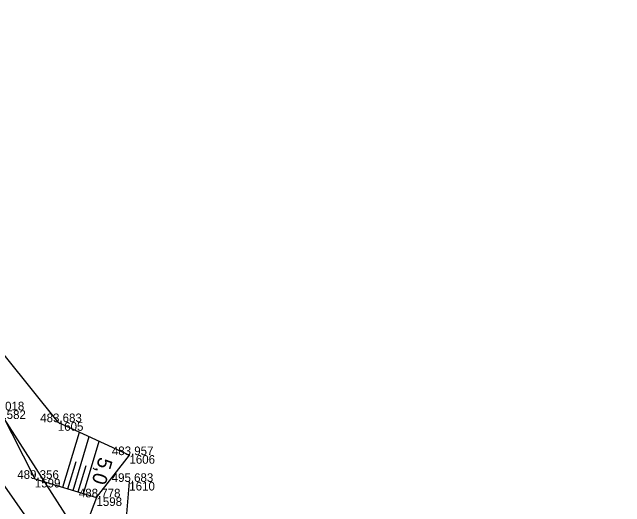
# Model space of a CAD drawing. Extents: x -1234191 to 23050, y -1290331 to -741191.
# Drawn here: x -864737.6 to -864652.2, y -1102304.4 to -1102235.4 of the extents above; entities that cross this region are included whole.
import ezdxf

# ---------------------------------------------------------------- set-up
doc = ezdxf.new("R2010")
doc.units = 0
for name, color, linetype in [('Vrstva 4', 7, 'Continuous'), ('Vrstva 48', 7, 'Continuous'), ('Vrstva 49', 7, 'Continuous'), ('Vrstva 53', 7, 'Continuous'), ('Vrstva 55', 7, 'Continuous'), ('Vrstva 60', 7, 'Continuous'), ('Vrstva 61', 7, 'Continuous')]:
    doc.layers.add(name, color=color, linetype=linetype)

msp = doc.modelspace()

# ---------------------------------------------------------------- linework, layer by layer
at = {"layer": 'Vrstva 4'}
msp.add_lwpolyline([(-864811.659, -1102103.928), (-864809.2, -1102127.726), (-864807.185, -1102141.585), (-864804.521, -1102155.069), (-864798.393, -1102179.226), (-864791.385, -1102202.501), (-864781.834, -1102225.919), (-864771.595, -1102248.289), (-864759.042, -1102270.014), (-864751.566, -1102282.006), (-864743.683, -1102294.392), (-864727.575, -1102317.399), (-864716.281, -1102333.467), (-864705.754, -1102349.304), (-864698.122, -1102361.085), (-864698.119, -1102362.22)], dxfattribs=at)
at = {"layer": 'Vrstva 48'}
for p, q in [((-864730.553, -1102301.647), (-864728.241, -1102293.956)), ((-864729.116, -1102302.079), (-864726.865, -1102294.589)), ((-864727.68, -1102302.511), (-864725.489, -1102295.222)), ((-864729.835, -1102301.863), (-864728.694, -1102298.068)), ((-864728.398, -1102302.295), (-864727.287, -1102298.6))]:
    msp.add_line(p, q, dxfattribs=at)
at = {"layer": 'Vrstva 49'}
for points in [[(-864751.2, -1102254.004), (-864761.906, -1102254.28), (-864745.068, -1102273.744), (-864742.219, -1102278.957), (-864731.249, -1102292.571), (-864721.261, -1102297.168)], [(-864739.272, -1102290.923), (-864734.454, -1102300.474), (-864725.859, -1102303.058), (-864721.261, -1102297.168)], [(-864721.284, -1102300.901), (-864722.276, -1102312.593), (-864709.151, -1102326.829), (-864693.96, -1102342.071), (-864688.825, -1102348.182), (-864681.691, -1102354.105)], [(-864725.859, -1102303.058), (-864727.124, -1102306.367), (-864722.999, -1102314.692), (-864711.852, -1102329.625), (-864700.4, -1102345.197), (-864693.059, -1102352.08), (-864683.965, -1102359.059)]]:
    msp.add_lwpolyline(points, dxfattribs=at)
at = {"layer": 'Vrstva 53'}
msp.add_lwpolyline([(-864682.87, -1101731.69), (-864747.95, -1101843.06), (-864760.1, -1101922), (-864794.55, -1102006.17), (-864798.5, -1102045.69), (-864798.72, -1102048.88), (-864793.32, -1102066.32), (-864797.4, -1102091.32), (-864797.84, -1102093.95), (-864799.36, -1102103.28), (-864796.42, -1102157.61), (-864777.4, -1102218), (-864753.72, -1102268.82), (-864727.63, -1102309.51), (-864691.84, -1102360.44), (-864685.34, -1102369.7), (-864652.19, -1102431.45)], dxfattribs=at)
at = {"layer": 'Vrstva 55'}
msp.add_lwpolyline([(-864682.87, -1101731.69), (-864747.95, -1101843.06), (-864760.1, -1101922), (-864794.55, -1102006.17), (-864798.72, -1102048.88), (-864793.32, -1102066.32), (-864799.36, -1102103.28), (-864796.42, -1102157.61), (-864777.4, -1102218), (-864753.72, -1102268.82), (-864727.63, -1102309.51), (-864685.34, -1102369.7), (-864652.19, -1102431.45)], dxfattribs=at)
at = {"layer": 'Vrstva 60'}
for p, q in [((-864731.249, -1102292.571), (-864731.249, -1102292.571)), ((-864721.261, -1102297.168), (-864721.261, -1102297.168)), ((-864734.454, -1102300.474), (-864734.454, -1102300.474)), ((-864721.284, -1102300.901), (-864721.284, -1102300.901)), ((-864725.859, -1102303.058), (-864725.859, -1102303.058))]:
    msp.add_line(p, q, dxfattribs=at)

# ---------------------------------------------------------------- texts
at = {"layer": 'Vrstva 48'}
msp.add_text('5,0', height=2, rotation=253.26713, dxfattribs=at).set_placement((-864725.471, -1102297.333))
at = {"layer": 'Vrstva 60'}
for s, p in [('1582', (-864739.272, -1102292.123)), ('1605', (-864731.249, -1102293.771)), ('1606', (-864721.261, -1102298.368)), ('1599', (-864734.454, -1102301.674)), ('1610', (-864721.284, -1102302.101)), ('1598', (-864725.859, -1102304.258))]:
    msp.add_text(s, height=1.2, dxfattribs=at).set_placement(p)
at = {"layer": 'Vrstva 61'}
for s, p in [('489.018', (-864741.726, -1102290.923)), ('483.683', (-864733.701, -1102292.571)), ('483.957', (-864723.713, -1102297.168)), ('489.356', (-864736.906, -1102300.474)), ('495.683', (-864723.736, -1102300.901)), ('488.778', (-864728.313, -1102303.058))]:
    msp.add_text(s, height=1.2, dxfattribs=at).set_placement(p)

doc.saveas('drawing.dxf')
